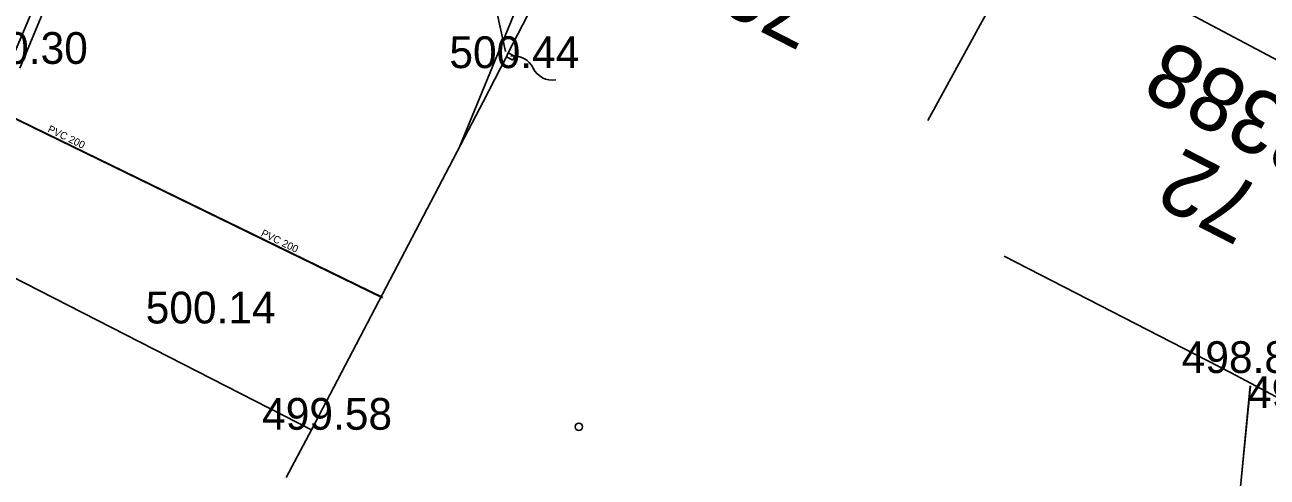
# Model space of a CAD drawing. Extents: x -668867 to -667827, y -1131943 to -1131019.
# Drawn here: x -668282.37 to -668253.04, y -1131601.51 to -1131590.83 of the extents above; entities that cross this region are included whole.
import ezdxf

# ---------------------------------------------------------------- set-up
doc = ezdxf.new("R2010")
doc.units = 0
for name, color, linetype in [('G_Bod_tecka', 7, 'Continuous'), ('G_Bod_vyska', 7, 'Continuous'), ('G_Budovy-znacky', 7, 'Continuous'), ('G_Budovy_Objekty', 7, 'Continuous'), ('G_Budovy_vstupy', 7, 'Continuous'), ('G_Cisla_orientacni', 7, 'Continuous'), ('G_Cisla_popisna', 7, 'Continuous'), ('G_Ploty', 7, 'Continuous'), ('G_Ploty_vstupy', 7, 'Continuous'), ('G_Site-Rozvadece', 7, 'Continuous'), ('G_Z_ELsilove_nadz_kotovane', 7, 'Continuous'), ('G_Z_KANAL_podz_kotovane', 7, 'Continuous'), ('G_Z_SPOJE_podz_geodeticky', 7, 'Continuous'), ('G_Z_SPOJE_podz_kotovane', 7, 'Continuous'), ('G_Z_SPOJE_podz_priblizne', 7, 'Continuous'), ('Vrstva 13', 7, 'Continuous'), ('Vrstva 3', 7, 'Continuous')]:
    doc.layers.add(name, color=color, linetype=linetype)

msp = doc.modelspace()

# ---------------------------------------------------------------- linework, layer by layer
at = {"layer": 'G_Bod_tecka'}
for p, q in [((-668271.14, -1131591.85), (-668271.14, -1131591.85)), ((-668278.46, -1131597.88), (-668278.46, -1131597.88)), ((-668253.89, -1131599.05), (-668253.89, -1131599.05)), ((-668275.6, -1131600.39), (-668275.6, -1131600.39))]:
    msp.add_line(p, q, dxfattribs=at)
at = {"layer": 'G_Budovy-znacky'}
msp.add_circle((-668269.29, -1131600.32), 0.0875, dxfattribs=at)
at = {"layer": 'G_Budovy_Objekty'}
for p, q in [((-668270.96, -1131591.49), (-668267.14, -1131584.13)), ((-668261.05, -1131593.09), (-668258.66, -1131588.7)), ((-668271.14, -1131591.85), (-668271, -1131591.58)), ((-668271, -1131591.58), (-668270.96, -1131591.49)), ((-668271.55, -1131592.65), (-668275.6, -1131600.39)), ((-668253.89, -1131599.05), (-668259.25, -1131596.29)), ((-668275.6, -1131600.39), (-668276.2, -1131601.52))]:
    msp.add_line(p, q, dxfattribs=at)
msp.add_lwpolyline([(-668257.75, -1131589.03), (-668244.54, -1131596.05), (-668244.48, -1131596.08), (-668244.4, -1131596.12), (-668243.78, -1131596.45)], dxfattribs=at)
at = {"layer": 'G_Budovy_vstupy'}
msp.add_line((-668271.14, -1131591.85), (-668271.55, -1131592.65), dxfattribs=at)
at = {"layer": 'G_Ploty'}
for p, q in [((-668279.64, -1131584.38), (-668282.72, -1131591.75)), ((-668282.49, -1131591.85), (-668279.45, -1131584.57)), ((-668275.6, -1131600.39), (-668284.22, -1131595.98))]:
    msp.add_line(p, q, dxfattribs=at)
at = {"layer": 'G_Ploty_vstupy'}
msp.add_line((-668253.89, -1131599.05), (-668252.33, -1131599.88), dxfattribs=at)
at = {"layer": 'G_Site-Rozvadece'}
for p, q in [((-668271, -1131591.58), (-668270.85, -1131591.66)), ((-668270.81, -1131591.57), (-668270.96, -1131591.49)), ((-668270.85, -1131591.66), (-668270.81, -1131591.57))]:
    msp.add_line(p, q, dxfattribs=at)
for centre, start, end in [((-668270.82, -1131592.063), 25.5104, 99.2502), ((-668269.917, -1131591.633), 205.5104, 279.2502)]:
    msp.add_arc(centre, 0.5, start, end, dxfattribs=at)
at = {"layer": 'G_Z_ELsilove_nadz_kotovane'}
msp.add_lwpolyline([(-668266.27, -1131583.06), (-668269.98, -1131588.53), (-668272.117, -1131593.732)], dxfattribs=at)
at = {"layer": 'G_Z_KANAL_podz_kotovane'}
for points in [[(-668304.9, -1131581.04), (-668297.51, -1131585.77), (-668273.92, -1131597.27)], [(-668253.44, -1131599.35), (-668253.88, -1131603.88), (-668254.27, -1131612.93), (-668254.67, -1131621.99), (-668255.09, -1131624.77)]]:
    msp.add_lwpolyline(points, dxfattribs=at)
at = {"layer": 'G_Z_SPOJE_podz_geodeticky'}
msp.add_lwpolyline([(-668271.02, -1131591.46), (-668272.57, -1131584.37), (-668272.82, -1131581.44), (-668269.77, -1131579.52), (-668266.2, -1131577.92), (-668265.31, -1131577.72)], dxfattribs=at)
at = {"layer": 'G_Z_SPOJE_podz_kotovane'}
msp.add_lwpolyline([(-668271.02, -1131591.46), (-668272.57, -1131584.37), (-668272.82, -1131581.44), (-668269.77, -1131579.52), (-668266.2, -1131577.92), (-668265.31, -1131577.72)], dxfattribs=at)
at = {"layer": 'G_Z_SPOJE_podz_priblizne'}
msp.add_lwpolyline([(-668271.02, -1131591.46), (-668272.57, -1131584.37), (-668272.82, -1131581.44), (-668269.77, -1131579.52), (-668266.2, -1131577.92), (-668265.31, -1131577.72)], dxfattribs=at)
at = {"layer": 'Vrstva 13'}
for points in [[(-668304.9, -1131581.038), (-668297.512, -1131585.765), (-668273.923, -1131597.273)], [(-668253.438, -1131599.351), (-668253.883, -1131603.881), (-668254.275, -1131612.935), (-668254.666, -1131621.988), (-668255.087, -1131624.768)]]:
    msp.add_lwpolyline(points, dxfattribs=at)

# ---------------------------------------------------------------- texts
at = {"layer": 'G_Bod_vyska'}
for s, p in [('500.30', (-668283.949, -1131591.75)), ('500.44', (-668272.347, -1131591.85)), ('500.14', (-668279.516, -1131597.88)), ('498.86', (-668255.06, -1131599.05)), ('498.75', (-668253.496, -1131599.88)), ('499.58', (-668276.768, -1131600.39))]:
    msp.add_text(s, height=0.75, dxfattribs=at).set_placement(p)
at = {"layer": 'G_Cisla_orientacni'}
for s, p in [('70', (-668263.395, -1131590.125)), ('72', (-668253.072, -1131594.725))]:
    msp.add_text(s, height=1.5, rotation=152.8189, dxfattribs=at).set_placement(p)
at = {"layer": 'G_Cisla_popisna'}
msp.add_text('2388', height=1.5, rotation=151.4206, dxfattribs=at).set_placement((-668251.435, -1131593.268))
at = {"layer": 'Vrstva 3'}
for p in [(-668281.847, -1131593.348), (-668276.811, -1131595.805)]:
    msp.add_text('PVC 200', height=0.1755, rotation=333.9974, dxfattribs=at).set_placement(p)

doc.saveas('drawing.dxf')
